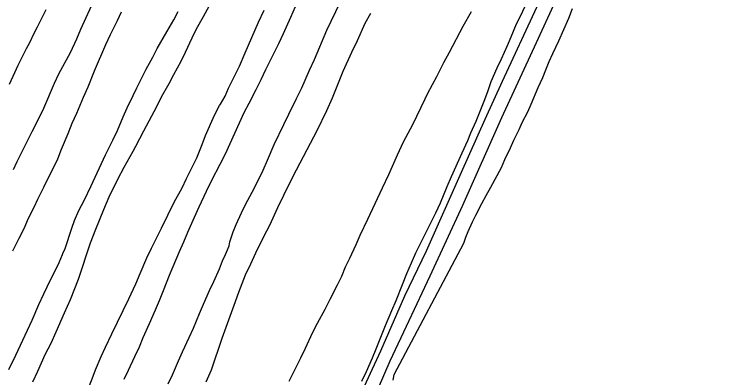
# Model space of a CAD drawing. Extents: x 3477039 to 3515015, y 546746 to 572297.
# Drawn here: x 3502420 to 3503727, y 565489 to 566153 of the extents above; entities that cross this region are included whole.
import ezdxf

# ---------------------------------------------------------------- set-up
doc = ezdxf.new("R2010")
doc.units = 0
for name, color, linetype in [('V-RAIL-TRAK', 7, 'Continuous'), ('V-SITE-VEGE', 7, 'Continuous'), ('V-TOPO-SHOR', 7, 'Continuous')]:
    doc.layers.add(name, color=color, linetype=linetype)

msp = doc.modelspace()

# ---------------------------------------------------------------- linework, layer by layer
at = {"layer": 'V-RAIL-TRAK'}
msp.add_lwpolyline([(3503726.9, 566963.3), (3503715.4, 566927.2), (3503708.9, 566905.8), (3503703.2, 566888.6), (3503696.8, 566872.1), (3503683.5, 566844), (3503657.6, 566789.1), (3503608.8, 566681.5), (3503565, 566584.4), (3503523.2, 566491.5), (3503471.9, 566380.3), (3503429.4, 566286.9), (3503375.5, 566165.3), (3503312.8, 566030.3), (3503281.1, 565960.6), (3503237.4, 565864.1), (3503173.3, 565719.9), (3503134.1, 565637.5), (3503089.7, 565537.2), (3503033.3, 565414.5)], dxfattribs=at)
at = {"layer": 'V-SITE-VEGE'}
for points in [[(3502787.9, 566190.8), (3502765.4, 566148.5), (3502752.9, 566125.7), (3502744.9, 566109.4), (3502732.9, 566083.4), (3502724.7, 566066.6), (3502711.6, 566042.1), (3502702.9, 566026), (3502688.9, 566001.3), (3502680.2, 565984), (3502665.9, 565957.5), (3502656.7, 565939.2), (3502642.1, 565911.3), (3502636.7, 565902.4), (3502620.4, 565873), (3502609.1, 565851.2), (3502593.3, 565818.8), (3502583.2, 565795.5), (3502568.5, 565759.8), (3502559, 565734.3), (3502536.9, 565668.4), (3502522.4, 565631.2), (3502511.1, 565606.4), (3502496, 565571.8), (3502486.7, 565551.2), (3502476.2, 565530.4), (3502462.6, 565500), (3502453.4, 565480.2)], [(3502461.3, 565955.1), (3502474.2, 565981.6), (3502493.5, 566026.9), (3502501.4, 566044.5), (3502523.1, 566083.5), (3502534.4, 566108.5), (3502541.6, 566126.1), (3502568.1, 566184.1)], [(3502912.9, 565951.7), (3502922.4, 565970.2), (3502936.5, 565999.4), (3502946, 566018.5), (3502959.8, 566050.9), (3502969.1, 566070.7), (3502991.7, 566124), (3503016.3, 566174.7)], [(3503357.4, 566175), (3503346.3, 566150.5), (3503338.4, 566134.9), (3503328.1, 566111.4), (3503321.4, 566095.6), (3503310.8, 566071), (3503302.7, 566054.7), (3503292.1, 566029.5), (3503286.4, 566013.1), (3503280.2, 565996.5), (3503264.5, 565957.3), (3503254.9, 565935.6), (3503249.3, 565921.7), (3503239, 565899.4), (3503219.5, 565856.1), (3503211.5, 565837.5), (3503199.4, 565808), (3503190.7, 565789.2), (3503167.9, 565744.4), (3503154.3, 565716), (3503145.8, 565697.9), (3503137.6, 565678.6), (3503129.4, 565658.5), (3503117.8, 565629.3), (3503110.3, 565611), (3503098.7, 565583.7), (3503081.7, 565540.6), (3503074.7, 565524), (3503063.7, 565499.3), (3503055.5, 565481.7)], [(3502477.6, 566161.1), (3502462, 566129.5), (3502456.1, 566117.8), (3502447.9, 566101), (3502442, 566089.9), (3502426.7, 566059.7), (3502420.2, 566046.3), (3502410.5, 566025)], [(3502934, 566166.6), (3502925.3, 566147.3), (3502912.2, 566117.6), (3502903.2, 566099), (3502879.6, 566051.8), (3502871.2, 566033.2), (3502862.2, 566015.1), (3502849.2, 565990.2), (3502840, 565972.8), (3502805.6, 565897.6), (3502796.1, 565878.5), (3502781, 565848.9), (3502771.2, 565829.3), (3502757.4, 565800.6), (3502749.4, 565781.3), (3502737.1, 565754.1), (3502729.4, 565736.5), (3502721.4, 565718.9), (3502703.1, 565675.6), (3502692.5, 565647.5), (3502685.3, 565629.2), (3502677.6, 565611.9), (3502667.1, 565586.9), (3502655.5, 565561.6), (3502648.3, 565544.5), (3502639.8, 565527), (3502628.3, 565501.5), (3502620.3, 565485.1)], [(3502680.2, 565743.6), (3502689.6, 565762.2), (3502712.7, 565809.7), (3502727, 565835.9), (3502735.2, 565853), (3502746.5, 565875.7), (3502753.7, 565890.8), (3502763.5, 565915.1), (3502769.7, 565931.5), (3502786.1, 565968.4), (3502795.6, 565986.4), (3502797.3, 565988.9), (3502805.8, 566003.2), (3502812.2, 566018.1), (3502824.2, 566042.1), (3502831.9, 566058.4), (3502842.7, 566082.9), (3502866.9, 566138.6), (3502876.9, 566160.9)], [(3503246.1, 565745.6), (3503250.2, 565755.8), (3503258.2, 565773.3), (3503264.4, 565786), (3503275.4, 565807.2), (3503283.5, 565821.8), (3503291.5, 565836.7), (3503311.1, 565873), (3503317.6, 565887.4), (3503327.8, 565908.7), (3503334, 565922.8), (3503343.5, 565942.3), (3503349.1, 565955.2), (3503359.4, 565974.7), (3503365.5, 565988.6), (3503378.6, 566019.1), (3503386.9, 566037.6), (3503392.3, 566051.5), (3503398.5, 566066.9), (3503405.1, 566081.7), (3503415.9, 566104.7), (3503434.2, 566146.3), (3503441.1, 566163.9)], [(3502615.8, 566157), (3502608.4, 566140.9), (3502595.3, 566115.7), (3502587.1, 566097.1), (3502566.3, 566049.3), (3502554.4, 566020.1), (3502545.9, 566001), (3502533.8, 565971.8), (3502525.6, 565953.7), (3502517.9, 565934.4), (3502506, 565905.7), (3502499, 565888.1), (3502473.7, 565836.4), (3502462.7, 565814.3), (3502455.7, 565800), (3502445, 565778.2), (3502438, 565762.1), (3502428.3, 565743.3), (3502416.8, 565720.1)], [(3502508.1, 565714.1), (3502509.1, 565715.8), (3502513.3, 565724.7), (3502525.5, 565761.9), (3502530.1, 565775.8), (3502538.1, 565794.1), (3502547.6, 565812.7), (3502560.9, 565839.2), (3502587.1, 565895.8), (3502600.1, 565922.8), (3502608.6, 565940.6), (3502619.4, 565965.6), (3502626.6, 565982), (3502637.6, 566004.5), (3502644.5, 566018.4), (3502661.2, 566053), (3502673.5, 566075), (3502681.4, 566090.6), (3502699.3, 566121.2), (3502711.8, 566143.2), (3502719.9, 566158.3)], [(3503071.4, 566154.8), (3503061.6, 566136.2), (3503047, 566104.5), (3503036.8, 566083.5), (3503021.3, 566048.3), (3503011.3, 566024.3), (3503001.5, 566000), (3502991, 565976.8), (3502973.5, 565939.9), (3502961.3, 565916.9), (3502929.8, 565856.3), (3502912.4, 565821.9), (3502901.6, 565799.4), (3502886.7, 565766.7), (3502876.2, 565746.2), (3502861.4, 565716), (3502852.4, 565696.4), (3502842.4, 565676.1), (3502830, 565644.2), (3502821.7, 565620.4), (3502800, 565560.1), (3502780, 565502.6), (3502770.7, 565480.6)], [(3502922.9, 565482.5), (3502944.4, 565524.8), (3502952.9, 565542.6), (3502965.7, 565570.6), (3502974.5, 565588.2), (3502988.5, 565614.1), (3502998, 565632.2), (3503011.3, 565658.4), (3503019, 565674.2), (3503026.2, 565691.1), (3503033.9, 565707.4), (3503045.2, 565731.9), (3503052.6, 565749.5), (3503067, 565778.4), (3503093.7, 565835.9), (3503105.2, 565860.1), (3503120.9, 565896.3), (3503131.9, 565920), (3503149.3, 565951.4), (3503171.4, 565998.7), (3503176, 566007.6), (3503185.2, 566024.9), (3503193.1, 566039.3), (3503206.1, 566065.2), (3503216.1, 566084), (3503241.4, 566131.3), (3503256.7, 566158.2)], [(3502418.6, 565869.5), (3502425.5, 565884.1), (3502432.4, 565898.5), (3502452.7, 565938.8), (3502461.3, 565955.1)], [(3502701.4, 565477.5), (3502709.4, 565494.1), (3502720.7, 565519.1), (3502727.9, 565535.7), (3502739.7, 565562), (3502747.9, 565579), (3502759, 565605.8), (3502765.9, 565623.1), (3502777.2, 565648.1), (3502784.9, 565664.2), (3502795.5, 565687.7), (3502801.1, 565702.1), (3502806.3, 565714), (3502810.4, 565722.4), (3502813, 565729.9), (3502814.6, 565737.1), (3502820.6, 565755.4), (3502826, 565768.8), (3502835.5, 565790.3), (3502842.9, 565805.2), (3502855.2, 565827.9), (3502863.1, 565843.3), (3502875.6, 565868), (3502883.1, 565886.6), (3502895.5, 565915), (3502912.9, 565951.7)], [(3502055.2, 564367.6), (3502303, 564896.4), (3502479.7, 565291.4), (3502509.4, 565334.7), (3502517.5, 565359.2), (3502523.7, 565376.6), (3502528.1, 565389.5), (3502535.9, 565410.6), (3502541.3, 565426.2), (3502546.5, 565443), (3502552.2, 565460.7), (3502562.3, 565486.2), (3502568.5, 565503), (3502579.1, 565527.5), (3502587, 565544.1), (3502598.6, 565568.6), (3502629.8, 565633), (3502642.2, 565660.2), (3502650.1, 565679), (3502662.5, 565707.5), (3502671.2, 565725.6), (3502680.2, 565743.6)], [(3503113, 565483.9), (3503115.2, 565494.3), (3503242.5, 565734.7), (3503246.1, 565745.6)], [(3502410.3, 565503.4), (3502423.2, 565529.7), (3502431.4, 565548.2), (3502444.5, 565575.5), (3502452.9, 565593.8), (3502464.8, 565622.5), (3502474, 565642.1), (3502486.6, 565667.5), (3502495, 565684.1), (3502502.2, 565699.5), (3502508.1, 565714.1)]]:
    msp.add_lwpolyline(points, dxfattribs=at)
at = {"layer": 'V-TOPO-SHOR'}
msp.add_lwpolyline([(3502949.8, 565131.5), (3502976.6, 565202.4), (3502994.4, 565257.6), (3503007.6, 565289.8), (3503029.6, 565343.2), (3503074.5, 565443.2), (3503107.9, 565519.5), (3503142.2, 565593.2), (3503180.8, 565674.6), (3503240.6, 565804.2), (3503311.9, 565964.4), (3503375.1, 566101.7), (3503444.6, 566253.4), (3503510.5, 566400), (3503600.1, 566592.4), (3503661.7, 566730.5), (3503687.4, 566778.3)], dxfattribs=at)

doc.saveas('drawing.dxf')
